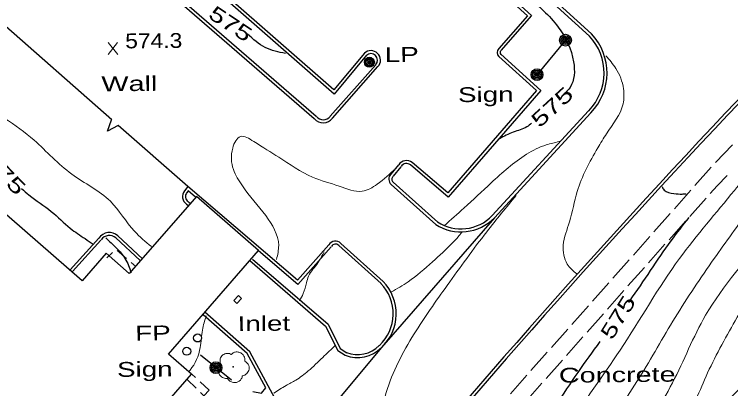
# Model space of a CAD drawing. Extents: x 2361708 to 2370558, y 6977955 to 6991887.
# Drawn here: x 2368899.2 to 2369131, y 6990629.5 to 6990750.6 of the extents above; entities that cross this region are included whole.
import ezdxf
from ezdxf.enums import TextEntityAlignment as Align

# ---------------------------------------------------------------- set-up
doc = ezdxf.new("R2010")
doc.units = 0
doc.header["$LTSCALE"] = 1.9
for name, color, linetype, lineweight in [('11', 7, 'Continuous', 25), ('13', 7, 'Continuous', 13), ('18', 7, 'Continuous', 25), ('2', 7, 'Continuous', 25), ('20', 7, 'Continuous', 25), ('21', 7, 'Continuous', 25), ('28', 7, 'Continuous', 13), ('29', 7, 'Continuous', 13), ('31', 7, 'Continuous', 13), ('35', 7, 'Continuous', 13), ('9', 7, 'Continuous', 13)]:
    doc.layers.add(name, color=color, linetype=linetype, lineweight=lineweight)

msp = doc.modelspace()

# ---------------------------------------------------------------- linework, layer by layer
at = {"layer": '11'}
msp.add_lwpolyline([(2368803.061, 6990680.605), (2368887.263, 6990607.323), (2368891.675, 6990612.405), (2368910.239, 6990596.271), (2368917.905, 6990605.094), (2368925.478, 6990598.516), (2368956.5, 6990634.183), (2368949.038, 6990640.673), (2368978.25, 6990674.242), (2368958.133, 6990691.742), (2368936.419, 6990666.784), (2368928.906, 6990673.312), (2368921.191, 6990664.449), (2368845.954, 6990729.906)], close=True, dxfattribs=at)
at = {"layer": '13'}
for p, q in [((2368930.984, 6990673.572), (2368929.111, 6990671.804)), ((2368935.463, 6990671.635), (2368932.448, 6990674.256)), ((2368938.488, 6990669.004), (2368936.975, 6990670.319))]:
    msp.add_line(p, q, dxfattribs=at)
at = {"layer": '18'}
for p, q in [((2368930.705, 6990716.532), (2368885.616, 6990756.115)), ((2368955.322, 6990694.905), (2368932.783, 6990714.701))]:
    msp.add_line(p, q, dxfattribs=at)
msp.add_lwpolyline([(2368932.783, 6990714.701), (2368929.39, 6990712.839), (2368930.695, 6990716.521)], dxfattribs=at)
at = {"layer": '2'}
for p, q in [((2368902.475, 6990798.327), (2368996.245, 6990716.906)), ((2368903.108, 6990799.053), (2368996.878, 6990717.632)), ((2369001.408, 6990717.665), (2369016.14, 6990734.336)), ((2369002.124, 6990717.031), (2369016.856, 6990733.702)), ((2369053.837, 6990685.492), (2369085.015, 6990719.431)), ((2369054.543, 6990684.839), (2369085.721, 6990718.778)), ((2369023.559, 6990701.935), (2369021.058, 6990698.891)), ((2369024.305, 6990701.322), (2369021.803, 6990698.278)), ((2369021.822, 6990696.318), (2369036.196, 6990683.364)), ((2369021.179, 6990695.602), (2369035.553, 6990682.648)), ((2368954.957, 6990689.221), (2368955.642, 6990688.628)), ((2368955.58, 6990689.947), (2368956.325, 6990689.304)), ((2369054.543, 6990684.839), (2369017.971, 6990642.809)), ((2368926.54, 6990678.18), (2368917.237, 6990667.971)), ((2368927.246, 6990677.537), (2368918.012, 6990667.409)), ((2368939.939, 6990670.998), (2368932.059, 6990678.292)), ((2368940.723, 6990671.575), (2368932.713, 6990678.999)), ((2369017.864, 6990663.529), (2369004.206, 6990675.819)), ((2369018.507, 6990664.245), (2369004.849, 6990676.536)), ((2369017.971, 6990642.809), (2368987.911, 6990606.981))]:
    msp.add_line(p, q, dxfattribs=at)
for points in [[(2369085.969, 6990744.261), (2369039.504, 6990786.57), (2368995.033, 6990827.399), (2368955.641, 6990863.116)], [(2369085.325, 6990743.555), (2369038.86, 6990785.865), (2368994.39, 6990826.693), (2368954.998, 6990862.4)], [(2368947.118, 6990838.224), (2368957.428, 6990849.833), (2369012.623, 6990799.066), (2369066.581, 6990750.197), (2369056.649, 6990738.891)], [(2368947.834, 6990837.591), (2368957.501, 6990848.463), (2369011.98, 6990798.36), (2369065.232, 6990750.124), (2369055.922, 6990739.525)], [(2369013.201, 6990737.408), (2369002.65, 6990724.827), (2368912.07, 6990804.209), (2368921.024, 6990815.404)], [(2369012.465, 6990738.021), (2369002.547, 6990726.196), (2368913.389, 6990804.321), (2368921.77, 6990814.801)], [(2369056.61, 6990737.691), (2369069.512, 6990726.014), (2369039.589, 6990691.507), (2369027.339, 6990701.921)], [(2369055.967, 6990736.975), (2369068.172, 6990725.931), (2369039.486, 6990692.856), (2369027.962, 6990702.657)], [(2369000.995, 6990676.019), (2368990.842, 6990664.612), (2368955.322, 6990694.905), (2368954.235, 6990693.515)], [(2368957.835, 6990691.509), (2368955.465, 6990693.526), (2368954.991, 6990692.922)], [(2369001.711, 6990675.376), (2368990.935, 6990663.272), (2368978.261, 6990674.083)], [(2368975.372, 6990670.935), (2368999.934, 6990649.757), (2369003.839, 6990641.894), (2369006.294, 6990640.348)], [(2368976.227, 6990671.453), (2369000.708, 6990650.355), (2369004.583, 6990642.561), (2369006.806, 6990641.163)], [(2368989.41, 6990615.446), (2368975.362, 6990641.493), (2368960.799, 6990654.315)], [(2368980.594, 6990629.772), (2368974.597, 6990640.886), (2368960.337, 6990653.451)], [(2368976.354, 6990628.592), (2368979.17, 6990628.079), (2368980.594, 6990629.772)]]:
    msp.add_lwpolyline(points, dxfattribs=at)
for centre, radius, start, end in [((2370966.542, 6988970.451), 2536.104, 129.59892, 136.42106), ((2370966.542, 6988970.451), 2535.144, 129.59892, 136.42106), ((2369072.624, 6990731.648), 17.402, 315.50049, 43.3864), ((2369072.624, 6990731.648), 18.362, 315.50049, 43.3864), ((2369014.593, 6990735.792), 3.08, 317.28121, 133.67894), ((2369014.593, 6990735.792), 2.12, 317.28121, 133.67894), ((2369057.23, 6990738.274), 1.809, 136.26517, 225.79746), ((2369057.23, 6990738.274), 0.849, 136.26517, 225.79746), ((2368999.134, 6990719.338), 3.777, 220.09816, 322.35106), ((2371141.169, 6988819.351), 2766.791, 136.64719, 140.80479), ((2368999.134, 6990719.338), 2.817, 220.09816, 322.35106), ((2371141.169, 6988819.351), 2765.831, 136.64719, 140.80479), ((2369026.084, 6990700.329), 2.991, 51.10006, 147.53894), ((2369026.084, 6990700.329), 2.031, 51.10006, 147.53894), ((2369022.567, 6990697.301), 2.192, 133.52066, 230.75127), ((2369022.567, 6990697.301), 1.232, 133.52066, 230.75127), ((2368956.597, 6990691.706), 2.975, 142.55025, 236.55656), ((2368956.597, 6990691.706), 2.015, 142.55025, 236.55656), ((2369043.715, 6990695.299), 15.056, 237.17203, 315.99018), ((2369043.715, 6990695.299), 14.095, 237.17202, 315.99017), ((2368929.981, 6990675.916), 4.12, 48.45561, 146.64813), ((2368929.981, 6990675.916), 3.159, 48.45561, 146.64813), ((2369003.114, 6990674.848), 2.421, 44.19766, 151.08454), ((2369003.114, 6990674.848), 1.461, 44.19766, 151.08454), ((2369007.768, 6990653.789), 14.028, 312.90004, 44.23614), ((2369007.768, 6990653.789), 14.989, 312.90004, 44.23614), ((2357902.578, 7001481.989), 15617.856, 315.34492, 316.12114), ((2369010.264, 6990650.445), 10.85, 248.53938, 315.26596), ((2369010.264, 6990650.445), 9.89, 248.53938, 315.26596)]:
    msp.add_arc(centre, radius, start, end, dxfattribs=at)
at = {"layer": '20'}
for centre, radius in [((2369014.092, 6990735.136), 1.6), ((2369014.092, 6990735.136), 1.3), ((2369014.092, 6990735.136), 1), ((2369014.092, 6990735.136), 0.539), ((2369014.092, 6990735.136), 0.192), ((2368958.509, 6990645.923), 1.3), ((2368954.989, 6990641.629), 1.3)]:
    msp.add_circle(centre, radius, dxfattribs=at)
at = {"layer": '21'}
for p, q in [((2369077.528, 6990742.261), (2369068.323, 6990731.112)), ((2368969.429, 6990632.276), (2368959.451, 6990640.382))]:
    msp.add_line(p, q, dxfattribs=at)
for centre, radius in [((2369077.527, 6990742.261), 1.9), ((2369077.527, 6990742.261), 1.442), ((2369077.527, 6990742.261), 0.973), ((2369077.527, 6990742.261), 0.539), ((2369077.527, 6990742.261), 0.192), ((2369068.323, 6990731.112), 1.9), ((2369068.323, 6990731.112), 1.442), ((2369068.323, 6990731.112), 0.973), ((2369068.323, 6990731.112), 0.539), ((2369068.323, 6990731.112), 0.192), ((2368964.44, 6990636.329), 1.9), ((2368964.44, 6990636.329), 1.442), ((2368964.44, 6990636.329), 0.973), ((2368964.44, 6990636.329), 0.539), ((2368964.44, 6990636.329), 0.192)]:
    msp.add_circle(centre, radius, dxfattribs=at)
at = {"layer": '28'}
for p, q in [((2369131.612, 6990708.424), (2369126.016, 6990702.71)), ((2369124.671, 6990701.227), (2369119.377, 6990695.236)), ((2369118.051, 6990693.734), (2369112.758, 6990687.743)), ((2369117.713, 6990685.18), (2369123.036, 6990691.151)), ((2369111.432, 6990686.24), (2369106.139, 6990680.25)), ((2369111.064, 6990677.716), (2369116.387, 6990683.688)), ((2369104.813, 6990678.747), (2369099.51, 6990672.756)), ((2369104.404, 6990670.253), (2369109.728, 6990676.224)), ((2369098.184, 6990671.254), (2369092.891, 6990665.253)), ((2369091.565, 6990663.76), (2369086.252, 6990657.779)), ((2369091.126, 6990655.286), (2369096.429, 6990661.277)), ((2369084.926, 6990656.287), (2369079.613, 6990650.306)), ((2369084.497, 6990647.793), (2369089.8, 6990653.783)), ((2369078.287, 6990648.813), (2369072.974, 6990642.832)), ((2369077.868, 6990640.299), (2369083.171, 6990646.29)), ((2369071.648, 6990641.34), (2369066.345, 6990635.359)), ((2369071.239, 6990632.805), (2369076.542, 6990638.797)), ((2368957.841, 6990633.106), (2368956.65, 6990634.225)), ((2369065.019, 6990633.866), (2369059.716, 6990627.875)), ((2368955.127, 6990632.45), (2368958.004, 6990629.667)), ((2369064.61, 6990625.312), (2369069.913, 6990631.303))]:
    msp.add_line(p, q, dxfattribs=at)
for points in [[(2369124.372, 6990692.644), (2369126.588, 6990695.135), (2369129.857, 6990698.467)], [(2369097.755, 6990662.779), (2369098.784, 6990663.949), (2369103.069, 6990668.76)], [(2368959.437, 6990628.271), (2368960.517, 6990627.231), (2368962.25, 6990628.998), (2368959.304, 6990631.74)]]:
    msp.add_lwpolyline(points, dxfattribs=at)
at = {"layer": '29'}
msp.add_circle((2368970.028, 6990636.572), 0.1, dxfattribs=at)
for points in [[(2368966.063, 6990637.144), (2368966.083, 6990637.154), (2368966.002, 6990637.224), (2368965.766, 6990637.852), (2368965.804, 6990639.132), (2368966.691, 6990640.431), (2368967.997, 6990640.913), (2368969.118, 6990640.724), (2368969.35, 6990640.596), (2368969.42, 6990640.597), (2368969.469, 6990640.637), (2368969.817, 6990640.93), (2368970.683, 6990641.379), (2368971.894, 6990641.31), (2368973.009, 6990640.721), (2368973.742, 6990639.297), (2368973.751, 6990638.438)], [(2368973.741, 6990638.458), (2368974.881, 6990637.398), (2368975.166, 6990635.811), (2368974.458, 6990634.484), (2368973.804, 6990633.938), (2368973.136, 6990633.722), (2368972.985, 6990633.71), (2368972.967, 6990633.6), (2368972.646, 6990632.697), (2368971.106, 6990631.532), (2368969.213, 6990631.814), (2368968.314, 6990632.756), (2368968.243, 6990632.885), (2368968.123, 6990632.864), (2368966.912, 6990632.982), (2368965.643, 6990633.981), (2368965.297, 6990635.617), (2368965.667, 6990636.641), (2368965.993, 6990637.084), (2368966.063, 6990637.134)]]:
    msp.add_spline(points, degree=3, dxfattribs=at)
at = {"layer": '31'}
for p, q in [((2368932.664, 6990737.641), (2368929.548, 6990741.492)), ((2368929.585, 6990737.612), (2368932.627, 6990741.521))]:
    msp.add_line(p, q, dxfattribs=at)
at = {"layer": '31', "lineweight": 25}
for points in [[(2368944.462, 6990867.21), (2368946.351, 6990865.228), (2368951.63, 6990861.108), (2368958.882, 6990854.646), (2368964.575, 6990848.051), (2368972.91, 6990840.219), (2368983.372, 6990831.709), (2368999.627, 6990817.523), (2369013.305, 6990804.142), (2369024.877, 6990793.572), (2369039.175, 6990781.147), (2369052.457, 6990768.443), (2369065.22, 6990756.624), (2369075.157, 6990746.498), (2369080.155, 6990735.225), (2369079.013, 6990726.984), (2369077.113, 6990724.866)], [(2368986.974, 6990737.968), (2368980.396, 6990739.866), (2368974.654, 6990744.251)], [(2369066.563, 6990715.345), (2369065.014, 6990714.19), (2369060.65, 6990712.509), (2369056.14, 6990710.376)], [(2368901.575, 6990694.303), (2368903.946, 6990692.196), (2368911.157, 6990686.844), (2368917.309, 6990681.403), (2368922.081, 6990678.058), (2368924.728, 6990676.223)], [(2369108.78, 6990694.886), (2369109.421, 6990693.762), (2369112.621, 6990692.632), (2369115.313, 6990692.498), (2369116.552, 6990692.58)], [(2369117.416, 6990684.868), (2369111.617, 6990677.372), (2369098.3, 6990658.014), (2369097.876, 6990657.43)], [(2368928.789, 6990678.292), (2368932.311, 6990674.975), (2368935.013, 6990671.66), (2368937.047, 6990667.05)], [(2369088.686, 6990644.742), (2369081.491, 6990634.793), (2369067.406, 6990613.188), (2369047.405, 6990584.746), (2369032.432, 6990557.712), (2369019.194, 6990534.305), (2369009.436, 6990516.152), (2369002.891, 6990507.188)]]:
    msp.add_spline(points, degree=3, dxfattribs=at)
at = {"layer": '35'}
for points in [[(2369090.536, 6990737.214), (2369093.825, 6990733.145), (2369096.308, 6990726.558), (2369096.175, 6990721.667), (2369090.816, 6990712.016), (2369087.96, 6990707.398), (2369081.314, 6990693.324), (2369078.847, 6990683.49), (2369076.828, 6990675.951), (2369078.127, 6990669.843), (2369081.168, 6990666.622)], [(2368943.567, 6990675.482), (2368938.049, 6990680.45), (2368930.297, 6990690.127), (2368917.782, 6990698.908), (2368905.577, 6990709.902), (2368896.15, 6990716.943), (2368888.484, 6990721.75), (2368881.49, 6990726.334), (2368876.748, 6990729.599)], [(2368984.058, 6990671.357), (2368984.735, 6990675.844), (2368980.543, 6990685.505), (2368972.981, 6990695.113), (2368970.1, 6990700.436), (2368969.865, 6990707.354), (2368972.349, 6990711.088), (2368976.654, 6990709.498), (2368984.834, 6990704.376), (2368995.665, 6990697.969), (2369004.324, 6990695.011), (2369011.769, 6990693.382), (2369016.588, 6990695.668), (2369022.6, 6990700.775)], [(2369038.297, 6990682.254), (2369044.693, 6990687.935), (2369053.476, 6990696.1), (2369064.958, 6990705.349), (2369071.319, 6990708.41), (2369075.469, 6990709.469), (2369075.669, 6990709.521)], [(2369142.131, 6990706.454), (2369132.193, 6990693.679), (2369114.461, 6990671.668), (2369095.193, 6990641.974), (2369078.336, 6990617.423), (2369064.55, 6990594.82), (2369047.526, 6990566.837), (2369036.472, 6990545.18), (2369018.533, 6990519.688), (2369007.993, 6990503.897), (2369011.004, 6990491.245), (2369020.812, 6990482.968), (2369042.265, 6990480.742), (2369066.008, 6990491.099), (2369087.776, 6990506.106), (2369108.873, 6990519.168), (2369106.251, 6990510.873), (2369095.056, 6990495.585), (2369090.948, 6990489.106), (2369090.306, 6990480.859), (2369093.96, 6990472.064), (2369100.283, 6990468.664), (2369121.537, 6990484.057), (2369144.566, 6990505.287), (2369169.56, 6990526.086), (2369196.724, 6990548.916), (2369226.46, 6990573.57), (2369250.046, 6990595.115), (2369253.058, 6990598.144)], [(2369147.23, 6990701.362), (2369137.2, 6990687.666), (2369125.633, 6990671.585), (2369112.993, 6990652.534), (2369101.408, 6990633.012), (2369089.179, 6990614.015), (2369078.988, 6990596.218), (2369073.233, 6990585.152), (2369060.116, 6990565.806), (2369046.746, 6990550.038), (2369040.049, 6990539.164), (2369039.069, 6990532.864), (2369046.116, 6990524.801), (2369056.287, 6990520.498), (2369065.554, 6990520.855), (2369084.423, 6990532.616), (2369108.209, 6990546.823), (2369127.825, 6990555.8), (2369141.238, 6990564.988), (2369156.75, 6990576.437), (2369162.094, 6990580.228), (2369160.418, 6990575.541), (2369150.24, 6990560.584), (2369144.793, 6990551.882), (2369142.947, 6990546.134), (2369149.459, 6990545.006), (2369154.081, 6990546.91), (2369167.583, 6990554.029), (2369184.326, 6990566.478), (2369209.389, 6990582.008), (2369233.353, 6990602.697), (2369241.959, 6990609.499)], [(2369153.07, 6990695.087), (2369143.128, 6990680.542), (2369122.867, 6990653.258), (2369112.134, 6990631.405), (2369099.903, 6990610.527), (2369088.96, 6990592.862), (2369077.359, 6990579.231), (2369075.435, 6990573.343), (2369076.245, 6990566.05), (2369084.174, 6990564.075), (2369095.738, 6990564.755), (2369111.757, 6990573.388), (2369129.802, 6990584.48), (2369150.276, 6990595.716), (2369167.516, 6990606.28), (2369190.802, 6990622.583), (2369207.044, 6990638.258), (2369216.991, 6990645.963), (2369227.368, 6990653.683), (2369227.172, 6990651.15), (2369219.728, 6990643.069), (2369210.926, 6990631.795), (2369201.205, 6990617.042), (2369195.067, 6990607.383), (2369193.949, 6990601.932), (2369198.723, 6990599.407), (2369206.757, 6990604.284), (2369215.551, 6990610.188), (2369227.246, 6990616.02), (2369231.118, 6990620.047)], [(2369061.565, 6990692.036), (2369052.066, 6990680.285), (2369039.281, 6990662.943), (2369028.55, 6990647.22), (2369019.539, 6990628.333), (2369015.416, 6990608.643), (2369012.285, 6990596.212), (2369011.087, 6990590.721), (2369011.411, 6990585.004)], [(2369158.277, 6990690.167), (2369152.453, 6990682.221), (2369142.26, 6990667.693), (2369131.835, 6990650.413), (2369122.496, 6990632.383), (2369113.799, 6990616.21), (2369109.682, 6990609.55), (2369112.439, 6990604.646), (2369120.829, 6990604.696), (2369130.309, 6990605.776), (2369145.206, 6990612.478), (2369159.524, 6990622.265), (2369175.504, 6990631.738), (2369187.584, 6990641.303), (2369195.535, 6990646.459), (2369200.682, 6990649.978)], [(2369021.21, 6990660.811), (2369026.609, 6990664.102), (2369034.528, 6990670.568), (2369040.98, 6990676.699), (2369042.791, 6990678.657), (2369043.909, 6990680.027)], [(2368991.496, 6990657.978), (2368992.684, 6990660.309), (2368993.741, 6990663.769), (2368994.43, 6990665.946), (2368997.419, 6990670.224), (2368999.435, 6990673.834)], [(2368955.611, 6990635.075), (2368956.057, 6990635.549), (2368959.358, 6990642.821), (2368960.074, 6990648.498), (2368961.33, 6990653.11)], [(2369003.163, 6990643.598), (2368998.971, 6990639.618), (2368994.302, 6990635.243), (2368990.28, 6990632.275), (2368987.137, 6990630.535), (2368983.199, 6990628.107)], [(2368833.891, 6990631.396), (2368840.245, 6990625.727), (2368851.851, 6990613.596), (2368864.177, 6990603.563), (2368878.689, 6990596.101), (2368889.433, 6990592.583), (2368896.65, 6990591.931), (2368901.156, 6990593.384), (2368902.962, 6990594.882)]]:
    msp.add_spline(points, degree=3, dxfattribs=at)
at = {"layer": '9'}
msp.add_lwpolyline([(2368971.233, 6990657.075), (2368972.738, 6990658.639), (2368971.709, 6990659.629), (2368970.204, 6990658.065)], close=True, dxfattribs=at)

# ---------------------------------------------------------------- texts
at = {"layer": '18', "width": 1.45}
msp.add_text('Wall', height=4.8, rotation=0.545, dxfattribs=at).set_placement((2368927.407, 6990725.711))
at = {"layer": '20', "width": 1.4}
for s, p in [('  LP', (2369014.092, 6990735.136)), ('Sign', (2369042.777, 6990722.208)), ('  FP', (2368933.356, 6990645.033)), ('Sign', (2368932.457, 6990633.324))]:
    msp.add_text(s, height=4.8, rotation=0.545, dxfattribs=at).set_placement(p)
at = {"layer": '28', "width": 1.45}
msp.add_text('Concrete', height=4.8, rotation=0.545, dxfattribs=at).set_placement((2369075.412, 6990631.445))
at = {"layer": '31'}
for rotation, width, p in [(326.296, 1.4, (2368967.849, 6990745.565)), (42.577, 1.45, (2369074.836, 6990718.903)), (313.954, 1.5, (2368894.361, 6990697.455)), (58.032, 1.4, (2369096.563, 6990651.348))]:
    msp.add_text(' 575 ', height=4.8, rotation=rotation, dxfattribs=dict(at, width=width)).set_placement(p, align=Align.CENTER)
at = {"layer": '31', "width": 1.15}
msp.add_text('574.3', height=4.8, rotation=0.545, dxfattribs=at).set_placement((2368935.106, 6990739.605))
at = {"layer": '9', "width": 1.4}
msp.add_text('Inlet', height=4.8, rotation=0.545, dxfattribs=at).set_placement((2368971.479, 6990648.137))

doc.saveas('drawing.dxf')
